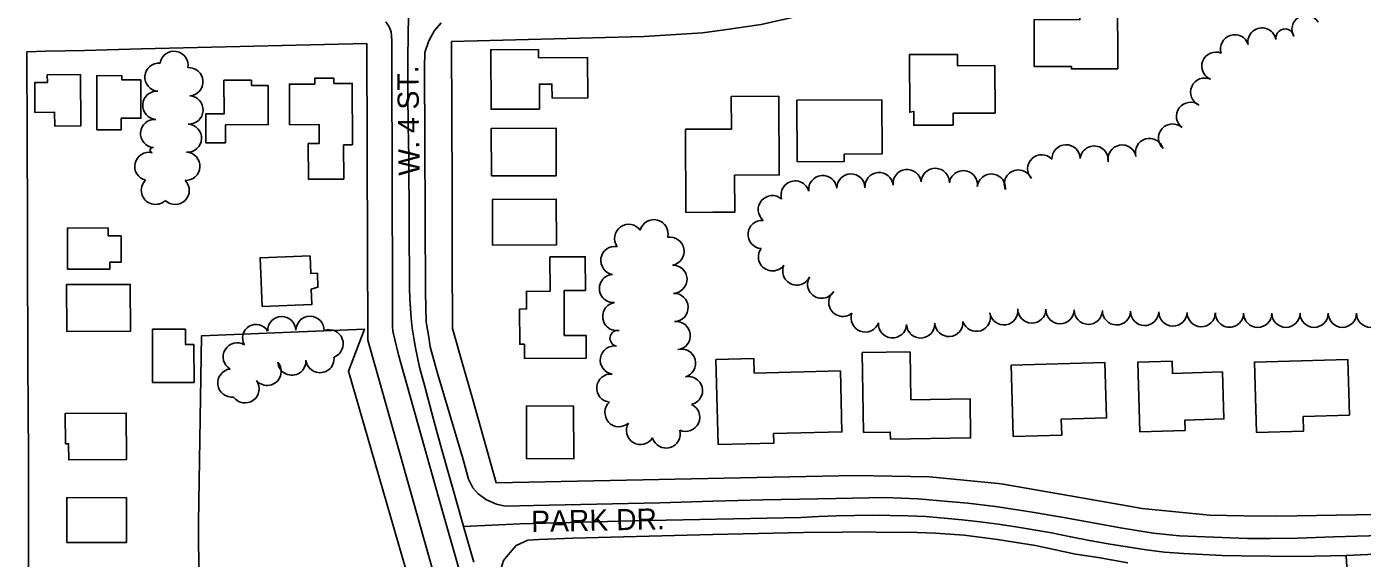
# Model space of a CAD drawing. Extents: x -25029 to 2274964, y -81170 to 687028.
# Drawn here: x -15235 to -14288, y -65899 to -65523 of the extents above; entities that cross this region are included whole.
import ezdxf

# ---------------------------------------------------------------- set-up
doc = ezdxf.new("R2010")
doc.units = 0
for name, color, linetype in [('81911BEA - RW_X_Fee_RW', 7, 'Continuous'), ('BLDG', 7, 'Continuous'), ('GE_X_CL_2000', 7, 'Continuous'), ('RECREATION', 7, 'Continuous'), ('ROAD', 7, 'Continuous'), ('ROAD-NAME', 7, 'Continuous'), ('TREES', 7, 'Continuous')]:
    doc.layers.add(name, color=color, linetype=linetype)

msp = doc.modelspace()

# ---------------------------------------------------------------- linework, layer by layer
at = {"layer": '81911BEA - RW_X_Fee_RW'}
for p, q in [((-14797.38, -65529.78), (-14755.73, -65527.12)), ((-14992.78, -65744.81), (-14992.82, -65737.58)), ((-14752.04, -65842.68), (-14902.02, -65845.74)), ((-14647.51, -65840.54), (-14752.04, -65842.68))]:
    msp.add_line(p, q, dxfattribs=at)
for points in [[(-14755.73, -65527.12), (-14740.14, -65524.88), (-14714.26, -65521.15), (-14673.43, -65511.95), (-14633.46, -65499.54), (-14594.59, -65484.03)], [(-14933.58, -65533.16), (-14806.2, -65530), (-14797.38, -65529.78)], [(-14993.59, -65534.62), (-15053.57, -65536.09), (-15073.57, -65536.57), (-15113.56, -65537.55), (-15153.54, -65538.53), (-15193.53, -65539.5), (-15221, -65540.17), (-15234.52, -65540.49)], [(-14993.59, -65534.62), (-14993.03, -65682.57), (-14992.82, -65737.58)], [(-14933.58, -65533.16), (-14933.38, -65586.45), (-14933.2, -65636.45), (-14933.01, -65686.45), (-14932.83, -65736.38)], [(-15234.52, -65540.49), (-15234.06, -65660.5), (-15233.93, -65693.97), (-15233.9, -65700.5), (-15233.75, -65740.5), (-15233.63, -65771.03)], [(-14932.83, -65736.38), (-14925.56, -65762.15), (-14918.81, -65786.11), (-14902.02, -65845.74)], [(-14992.78, -65744.81), (-14987.39, -65763.93), (-14923.71, -65990.06)], [(-15233.63, -65771.03), (-15233.63, -65773.1), (-15233.6, -65780.5), (-15233.37, -65840.54), (-15233.15, -65897.54), (-15233.14, -65900.54), (-15232.98, -65940.54), (-15232.79, -65990.55), (-15232.6, -66040.56), (-15232.4, -66090.57), (-15232.21, -66140.58), (-15232.04, -66184.58), (-15231.87, -66228.58), (-15231.7, -66272.58), (-15231.53, -66315.62)], [(-14491.24, -65855.67), (-14542.88, -65846.57), (-14546.39, -65846.23), (-14595.08, -65841.52), (-14647.51, -65840.54)], [(-14491.24, -65855.67), (-14454.96, -65862.06), (-14444.2, -65863.96), (-14396.66, -65868.56), (-14372.36, -65869.01), (-14348.9, -65869.45)], [(-14348.9, -65869.45), (-14292.36, -65868.29), (-14212.37, -65866.66), (-14132.39, -65865.03), (-14052.4, -65863.39), (-14013.29, -65862.59)]]:
    msp.add_lwpolyline(points, dxfattribs=at)
at = {"layer": 'BLDG'}
for points in [[(-14488.5, -65499.3), (-14488.41, -65517.68), (-14520.92, -65517.85), (-14520.75, -65550.97), (-14494.42, -65550.84), (-14494.41, -65552.7), (-14461.6, -65552.54), (-14461.87, -65499.16)], [(-14871.91, -65538.92), (-14871.88, -65544.79), (-14837.16, -65544.65), (-14837.04, -65573.24), (-14862.37, -65573.35), (-14862.42, -65563.39), (-14871.36, -65563.42), (-14871.29, -65581.08), (-14905.55, -65581.22), (-14905.73, -65539.06)], [(-14575.17, -65542.36), (-14575.13, -65550.46), (-14548.65, -65550.33), (-14548.48, -65583.89), (-14578.25, -65584.04), (-14578.21, -65592.39), (-14606.1, -65592.53), (-14606.15, -65582.8), (-14608.93, -65583.36), (-14609.14, -65542.53)], [(-15219.93, -65556.77), (-15219.91, -65562.34), (-15228.83, -65562.37), (-15228.74, -65583.42), (-15214.72, -65583.36), (-15214.68, -65593.09), (-15196.29, -65593.01), (-15196.44, -65556.67)], [(-15167.06, -65557.38), (-15167.05, -65560.46), (-15153.69, -65560.41), (-15153.57, -65587.57), (-15167.56, -65587.62), (-15167.52, -65595.69), (-15184.73, -65595.76), (-15184.89, -65557.45)], [(-15017.01, -65562.94), (-15017.02, -65559.2), (-15030.5, -65559.26), (-15030.49, -65563.37), (-15048.44, -65563.44), (-15048.32, -65592.16), (-15027.33, -65592.07), (-15027.28, -65605.44), (-15035.08, -65605.47), (-15034.97, -65630.75), (-15009.93, -65630.65), (-15010.03, -65606.42), (-15003.76, -65606.39), (-15003.94, -65562.88)], [(-15075.19, -65560.6), (-15075.18, -65564.37), (-15063.48, -65564.32), (-15063.36, -65592.05), (-15093.69, -65592.17), (-15093.63, -65604.88), (-15107.64, -65604.94), (-15107.72, -65584.54), (-15094.67, -65584.49), (-15094.77, -65560.68)], [(-14688.63, -65618.35), (-14655.31, -65618.19), (-14655.34, -65612.94), (-14628.51, -65612.81), (-14628.71, -65574.59), (-14688.85, -65574.89)], [(-14905.31, -65628.47), (-14859.42, -65628.28), (-14859.56, -65594.6), (-14905.45, -65594.79)], [(-14904.5, -65677.49), (-14859.23, -65677.3), (-14859.36, -65644.93), (-14904.63, -65645.12)], [(-15176.83, -65665.24), (-15176.81, -65670.92), (-15167.69, -65670.88), (-15167.61, -65689.51), (-15175.6, -65689.54), (-15175.58, -65694.44), (-15205.52, -65694.56), (-15205.64, -65665.36)], [(-15033.72, -65685), (-15033.23, -65697.54), (-15028.58, -65697.36), (-15028.2, -65707.21), (-15032.93, -65708.49), (-15032.5, -65719.43), (-15067.79, -65720.82), (-15069.14, -65686.39)], [(-14838.71, -65709.54), (-14838.81, -65685.68), (-14863.89, -65685.78), (-14863.79, -65710.11), (-14880.46, -65710.18), (-14880.41, -65722.63), (-14885.38, -65722.65), (-14885.27, -65747.65), (-14881.88, -65747.64), (-14881.83, -65757.76), (-14838.23, -65757.58), (-14838.3, -65741.33), (-14853.76, -65741.39), (-14853.89, -65709.6)], [(-15206.2, -65738.6), (-15161.08, -65738.41), (-15161.21, -65705.19), (-15206.34, -65705.37)], [(-15145.49, -65737.02), (-15122.06, -65736.93), (-15122.02, -65747.88), (-15116.07, -65747.85), (-15115.96, -65774.65), (-15145.33, -65774.77)], [(-14719.36, -65757.79), (-14719.11, -65768.04), (-14658.12, -65766.52), (-14657.04, -65809.7), (-14705.38, -65810.91), (-14705.21, -65817.59), (-14744.78, -65818.58), (-14746.28, -65758.46)], [(-14608.67, -65753), (-14608.13, -65786.93), (-14566.27, -65786.26), (-14565.83, -65813.89), (-14622.66, -65814.8), (-14622.74, -65809.75), (-14641.7, -65810.06), (-14642.6, -65753.54)], [(-14535.66, -65812.85), (-14501.28, -65811.87), (-14501.6, -65800.65), (-14469.53, -65799.73), (-14470.64, -65760.62), (-14537.1, -65762.53)], [(-14413.84, -65808.72), (-14414.05, -65801.25), (-14386.44, -65800.46), (-14387.4, -65767.23), (-14422.86, -65768.25), (-14423.11, -65759.58), (-14447.27, -65760.27), (-14445.86, -65809.64)], [(-14297.48, -65797.88), (-14330.21, -65798.82), (-14329.92, -65809.11), (-14363.39, -65810.07), (-14364.82, -65760.29), (-14298.61, -65758.39)], [(-14847.06, -65791.2), (-14846.9, -65828.62), (-14880.35, -65828.75), (-14880.51, -65791.34)], [(-15207.12, -65818.02), (-15204.81, -65818.01), (-15204.77, -65829.4), (-15163.9, -65829.23), (-15164.04, -65796.35), (-15207.2, -65796.53)], [(-15206.06, -65888.09), (-15163.78, -65887.91), (-15163.91, -65856.14), (-15206.19, -65856.31)]]:
    msp.add_lwpolyline(points, close=True, dxfattribs=at)
for points in [[(-14748.36, -65654.17), (-14732.96, -65654.1), (-14733.09, -65627.91), (-14701.44, -65627.76), (-14701.72, -65571.95), (-14735.37, -65572.12)], [(-14735.37, -65572.12), (-14735.25, -65595.24), (-14748.36, -65595.31)], [(-14748.36, -65595.31), (-14767.87, -65595.4), (-14767.58, -65654.27), (-14748.36, -65654.17)]]:
    msp.add_lwpolyline(points, dxfattribs=at)
at = {"layer": 'GE_X_CL_2000'}
for points in [[(-14963.67, -65503.25), (-14964.2, -65525.63), (-14964.43, -65548.02), (-14964.43, -65570.41), (-14964.21, -65592.8), (-14963.79, -65615.18), (-14963.33, -65708.17), (-14963.14, -65715.21), (-14962.75, -65722.23), (-14962.16, -65729.25), (-14961.38, -65736.25), (-14960.39, -65743.22), (-14959.19, -65750.15), (-14956.22, -65763.91), (-14952.46, -65777.48), (-14946.54, -65800), (-14940.44, -65822.47), (-14934.13, -65844.89), (-14927.62, -65867.25), (-14925, -65876.62)], [(-13925.68, -65861.06), (-13933.63, -65865.86), (-13941.7, -65870.43), (-13949.89, -65874.79), (-13958.19, -65878.92), (-13966.61, -65882.83), (-13972.58, -65884.56), (-13978.61, -65886.07), (-13984.69, -65887.35), (-13990.81, -65888.41), (-13996.97, -65889.23), (-14003.16, -65889.83), (-14019.85, -65890.61), (-14036.53, -65891.26), (-14053.22, -65891.77), (-14069.89, -65892.16), (-14086.56, -65892.4), (-14120.92, -65892.59), (-14155.3, -65892.95), (-14189.67, -65893.47), (-14224.05, -65894.17), (-14258.44, -65895.04), (-14274.29, -65896), (-14299.85, -65897.09)], [(-14299.85, -65897.09), (-14321.91, -65897.65), (-14337.79, -65897.78), (-14353.67, -65897.7), (-14373.98, -65897.48), (-14387.66, -65897.08), (-14401.34, -65896.5), (-14415.01, -65895.72), (-14428.39, -65894.78), (-14441.57, -65893.06), (-14454.96, -65891.11), (-14468.33, -65888.95), (-14481.66, -65886.58), (-14494.95, -65884.01), (-14508.46, -65881.19), (-14521.13, -65878.91), (-14533.76, -65876.85), (-14546.43, -65875), (-14559.13, -65873.35), (-14571.85, -65871.91), (-14584.59, -65870.68), (-14597.49, -65869.65), (-14610.28, -65869.14), (-14622.92, -65868.84), (-14635.57, -65868.73), (-14648.21, -65868.82), (-14660.86, -65869.1), (-14673.49, -65869.58), (-14686.03, -65870.25), (-14805.26, -65872.61), (-14884.9, -65874.86), (-14925, -65876.62)], [(-14925, -65876.62), (-14917.78, -65901.87)], [(-14286.43, -66120.94), (-14288.44, -66114.59), (-14291.08, -66098.18), (-14292.97, -66083.59), (-14293.99, -66073.2), (-14294.76, -66062.79), (-14295.3, -66052.36), (-14295.58, -66041.92), (-14295.62, -66031.49), (-14297.67, -65944.64), (-14298.79, -65913.55), (-14299.85, -65897.09)]]:
    msp.add_lwpolyline(points, dxfattribs=at)
at = {"layer": 'RECREATION'}
msp.add_lwpolyline([(-15109.33, -66494.52), (-15077.44, -66496.79), (-15047.3, -66503.21), (-15004.8, -66365.35), (-15000.27, -66185.46), (-14946.69, -66086.83), (-14922.74, -66000.07), (-14954.78, -65945.39), (-15006.66, -65766.63), (-14995.33, -65736.82), (-15110.59, -65741.55), (-15112.84, -65873.71), (-15111.32, -66122.12), (-15108.66, -66312.52), (-15107.79, -66428.99)], close=True, dxfattribs=at)
at = {"layer": 'ROAD'}
for points in [[(-14980.22, -65519.38), (-14977.7, -65522.83), (-14976.42, -65526.48), (-14975.91, -65532.56), (-14975.89, -65550.13), (-14975.55, -65630.59), (-14975.34, -65710.98), (-14975.4, -65725.58), (-14975.4, -65734.98), (-14975.2, -65738.38), (-14971.25, -65755.17), (-14940.77, -65863.38), (-14912.52, -65961.92)], [(-14748.36, -65858.79), (-14785.92, -65859.8), (-14875.6, -65861.67), (-14895.56, -65862.21), (-14901.67, -65860.76), (-14908.69, -65857.71), (-14914.73, -65853.51), (-14918.39, -65849.24), (-14921.64, -65843.16), (-14925.44, -65829.26), (-14943.79, -65767.46), (-14948.64, -65749.49), (-14949.7, -65742.52), (-14951.55, -65731.85), (-14951.99, -65710.81), (-14952.71, -65551.11), (-14952.4, -65541.07), (-14949.74, -65532.75), (-14945.74, -65525.4), (-14940.84, -65519.95)], [(-14250.73, -65882.4), (-14308.46, -65884), (-14334.28, -65884.84), (-14353.45, -65885.18), (-14369.64, -65885.16), (-14393.83, -65884.3), (-14417.88, -65883.3), (-14436.56, -65881.27), (-14459.75, -65877.69), (-14499.84, -65870.24), (-14525.11, -65865.95), (-14548.16, -65862.38), (-14567.84, -65860.03), (-14587.1, -65858.49), (-14603.33, -65857.17), (-14626.37, -65856.19), (-14661.15, -65856.82), (-14712.94, -65857.84), (-14748.36, -65858.79)], [(-14748.36, -65882.33), (-14684.28, -65881), (-14656.73, -65880.63), (-14640.03, -65880.52), (-14626.16, -65880.85), (-14609.96, -65880.72), (-14590.75, -65881.47), (-14570.4, -65882.74), (-14546.76, -65885.97), (-14519.97, -65890.15), (-14491.63, -65896.24), (-14475.57, -65898.71), (-14454.55, -65902.39)], [(-14879.71, -66072.94), (-14875.2, -66056.42), (-14871.97, -66041.89), (-14871.04, -66029.99), (-14871.48, -66021.3), (-14872.01, -66015.79), (-14875.35, -66001.4), (-14880.6, -65981.62), (-14899.58, -65922.04), (-14900.15, -65915.52), (-14898.81, -65907.82), (-14896.69, -65900.78), (-14892, -65895.18), (-14887.69, -65890.08), (-14879.43, -65886.37), (-14871.4, -65885.91), (-14847.74, -65885.02), (-14757.61, -65882.52), (-14748.36, -65882.33)]]:
    msp.add_lwpolyline(points, dxfattribs=at)
at = {"layer": 'TREES'}
for centre, radius, start, end in [((-14328.21, -65524.64), 10, 30.4665, 210.4665), ((-14378.76, -65538.39), 10, 18.00833, 198.00833), ((-14359.39, -65533.6), 10, 9.77725, 189.77725), ((-14343.18, -65530.81), 6.45, 9.77725, 189.77725), ((-15130.16, -65550.12), 10, 350.71368, 170.71368), ((-15140.8, -65558.47), 10, 85.54934, 265.54934), ((-14392.1, -65550.72), 10, 67.49685, 247.49685), ((-15119.64, -65561.71), 10, 273.70227, 93.70227), ((-14399.96, -65569.11), 10, 66.20264, 246.20264), ((-15142.35, -65578.41), 10, 85.54934, 265.54934), ((-15119.55, -65581.67), 10, 266.82486, 86.82486), ((-14410, -65586.25), 10, 53.07346, 233.07346), ((-15143.91, -65598.35), 10, 85.54934, 265.54934), ((-15120.66, -65601.64), 10, 266.82486, 86.82486), ((-14422.76, -65601.62), 10, 47.54505, 227.54505), ((-14498.21, -65616.32), 10, 1.57756, 181.57756), ((-14458.52, -65616.51), 10, 10.53825, 190.53825), ((-14439.1, -65611.84), 10, 16.49591, 196.49591), ((-15147.97, -65621.68), 10, 76.53755, 256.53755), ((-15145.16, -65610.14), 1.88, 75.18811, 255.18811), ((-15121.77, -65621.61), 10, 266.82486, 86.82486), ((-14515.48, -65623.45), 10, 43.32535, 223.32535), ((-14478.28, -65617.19), 10, 353.40123, 173.40123), ((-14610.82, -65633.84), 10, 6.75144, 186.75144), ((-14590.89, -65633.01), 10, 358.01827, 178.01827), ((-14570.99, -65634.68), 10, 352.3915, 172.3915), ((-14531.97, -65634.2), 10, 22.89743, 202.89743), ((-15143.35, -65638.6), 10, 133.98466, 313.98466), ((-15129.36, -65638.69), 10, 225.21676, 45.21676), ((-14690.16, -65641.94), 10, 16.38444, 196.38444), ((-14670.61, -65638.14), 10, 5.6025, 185.6025), ((-14650.66, -65637), 10, 0.94977, 180.94977), ((-14630.71, -65635.93), 10, 5.19596, 185.19596), ((-14551.13, -65637.05), 10, 354.00988, 174.00988), ((-14706.3, -65652.32), 10, 49.1368, 229.1368), ((-14808.01, -65672.67), 10, 35.29576, 215.29576), ((-14790.17, -65669.37), 10, 345.62832, 165.62832), ((-14713.56, -65669.86), 10, 85.85765, 265.85765), ((-14778.81, -65681.72), 10, 279.59075, 99.59075), ((-14817.85, -65688.31), 10, 80.35996, 260.35996), ((-14706.18, -65685.69), 10, 144.1279, 324.1279), ((-14776.74, -65701.57), 10, 272.3243, 92.3243), ((-14688.99, -65695.72), 10, 155.33823, 335.33823), ((-14818.84, -65708.14), 10, 93.93952, 273.93952), ((-14671.36, -65705.09), 10, 148.70317, 328.70317), ((-14656.37, -65717.93), 10, 130.10904, 310.10904), ((-14816.47, -65727.97), 10, 99.69716, 279.69716), ((-14775.93, -65721.55), 10, 272.3243, 92.3243), ((-15053.82, -65737.96), 10, 1.63889, 181.63889), ((-15033.83, -65737.8), 10, 359.29446, 179.29446), ((-14640.54, -65729.03), 10, 159.81323, 339.81323), ((-14561.73, -65728.49), 10, 197.80613, 17.80613), ((-14542.33, -65723.93), 10, 188.65464, 8.65464), ((-14522.44, -65722.64), 10, 178.75289, 358.75289), ((-14502.45, -65723.08), 10, 178.75289, 358.75289), ((-14482.45, -65723.51), 10, 178.75289, 358.75289), ((-14462.46, -65723.95), 10, 178.75289, 358.75289), ((-14442.46, -65724.38), 10, 178.75289, 358.75289), ((-14422.47, -65724.82), 10, 178.75289, 358.75289), ((-14402.47, -65725.25), 10, 178.75289, 358.75289), ((-14382.47, -65725.58), 10, 179.35868, 359.35868), ((-14362.47, -65725.69), 10, 180.02438, 0.02438), ((-14342.47, -65725.68), 10, 180.02438, 0.02438), ((-14322.47, -65725.67), 10, 180.02438, 0.02438), ((-14302.47, -65725.67), 10, 180.02438, 0.02438), ((-14282.47, -65725.66), 10, 180.02438, 0.02438), ((-15072.05, -65743.09), 9.54, 30.47714, 210.47714), ((-15020.33, -65747.29), 10, 290.48962, 110.48962), ((-14815.69, -65743.39), 5.63, 80.70715, 260.70715), ((-14774.4, -65741.48), 10, 276.44145, 96.44145), ((-14621.18, -65733.1), 10, 176.44544, 356.44544), ((-14601.21, -65733.2), 10, 183.00384, 3.00384), ((-14581.24, -65732.11), 10, 183.22027, 3.22027), ((-15085.37, -65756.54), 10, 59.36929, 239.36929), ((-15026.77, -65757.76), 10, 186.33515, 6.33515), ((-14818.22, -65758.82), 10, 80.70715, 260.70715), ((-14770.6, -65761.05), 10, 285.56137, 105.56137), ((-15089.23, -65775.06), 10, 97.04997, 277.04997), ((-15064.21, -65766.77), 10, 220.99159, 40.99159), ((-15046.68, -65759.54), 10, 183.85744, 3.85744), ((-15079.88, -65779.16), 10, 215.66137, 35.66137), ((-14820.72, -65778.65), 10, 84.9052, 264.9052), ((-14765.74, -65780.44), 10, 282.56152, 102.56152), ((-14814.91, -65796.04), 10, 132.03423, 312.03423), ((-14767.72, -65799.3), 10, 245.43303, 65.43303), ((-14799.67, -65808.66), 10, 148.72544, 328.72544), ((-14781.5, -65811.12), 10, 195.82328, 15.82328)]:
    msp.add_arc(centre, radius, start, end, dxfattribs=at)

# ---------------------------------------------------------------- texts
at = {"layer": 'ROAD-NAME'}
for s, rotation, p in [('W. 4 ST.', 90.80207, (-14956.02, -65628.09)), ('PARK DR.', 1.19807, (-14877.02, -65880.61))]:
    msp.add_text(s, height=15, rotation=rotation, dxfattribs=at).set_placement(p)

doc.saveas('drawing.dxf')
